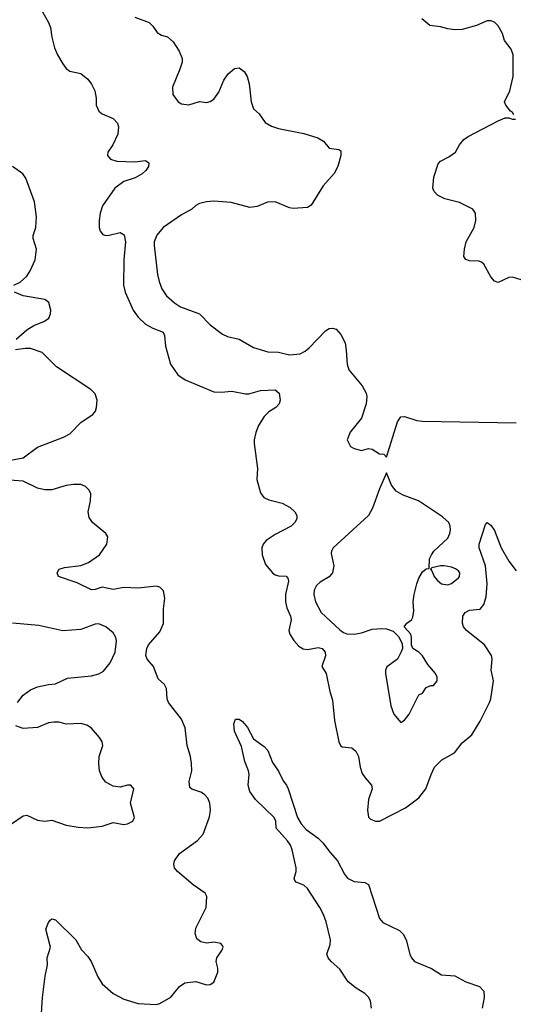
# Model space of a CAD drawing. Header units: inches. Extents: x 1550315 to 1685896, y 510706 to 640504.
# Tile 262 of 452: x 1611511 to 1614254, y 581711 to 587186. Entities that reach past the tile are written whole.
import ezdxf

# ---------------------------------------------------------------- set-up
doc = ezdxf.new("R2010")
doc.units = ezdxf.units.IN
doc.header["$MEASUREMENT"] = 0
doc.layers.add('B6518', color=7, linetype='Continuous')

msp = doc.modelspace()

# ---------------------------------------------------------------- linework, layer by layer
at = {"layer": 'B6518', "color": 5}
for points, elevation in [([(1611637.4, 587230), (1611671.1, 587170), (1611682.3, 587142.3), (1611689.4, 587089.4), (1611704.6, 587030), (1611721.4, 586990), (1611750, 586940.9), (1611770, 586915.2), (1611790, 586899.6), (1611850, 586887.2), (1611890, 586854.9), (1611910, 586828.2), (1611927.9, 586790), (1611934.9, 586750), (1611935.3, 586710), (1611950, 586677.3), (1611970, 586661.6), (1612030, 586636.4), (1612054.4, 586610), (1612060.3, 586590), (1612057, 586550), (1612029.1, 586490.9), (1612000.4, 586450), (1611998.4, 586430), (1612016.3, 586410), (1612050, 586399.6), (1612150, 586395.8), (1612210, 586403.6), (1612228.5, 586390), (1612227.2, 586370), (1612212.5, 586347.5), (1612191.5, 586328.5), (1612152.9, 586307.1), (1612090, 586286.9), (1612040.1, 586250), (1611970.9, 586150), (1611958.4, 586110), (1611953.3, 586070), (1611952.5, 586030), (1611958.4, 586010), (1611972.4, 585992.4), (1611990, 585986.4), (1612008, 585988), (1612070, 586002.8), (1612092.1, 585990), (1612098.8, 585950), (1612089.6, 585850), (1612088, 585710), (1612097.8, 585670), (1612141.6, 585570), (1612170, 585531.4), (1612210, 585493.8), (1612250, 585470.2), (1612307.9, 585447.9), (1612316.1, 585430), (1612320.7, 585370), (1612349.1, 585270), (1612390, 585212.2), (1612430, 585182.6), (1612590, 585117.6), (1612630, 585115.8), (1612690, 585121.3), (1612765.3, 585105.3), (1612785.1, 585105.1), (1612850, 585123.7), (1612930, 585128), (1612952.7, 585110), (1612958.4, 585070), (1612952.4, 585050), (1612934.9, 585030), (1612895.3, 585004.7), (1612870, 584979.7), (1612837.2, 584930), (1612822.6, 584890), (1612813.4, 584850), (1612813.4, 584830), (1612831.8, 584690), (1612828.7, 584630), (1612850, 584556), (1612868, 584530), (1612895.8, 584515.8), (1612970, 584497.6), (1613013.9, 584473.9), (1613040.7, 584450), (1613050.8, 584430), (1613050.7, 584410), (1613040.7, 584390), (1613019.1, 584370), (1612930, 584324), (1612880.2, 584290), (1612863.6, 584270), (1612855.8, 584250), (1612857.6, 584210), (1612877.4, 584157.4), (1612916.5, 584110), (1612930, 584099.6), (1612950, 584093.2), (1612991.6, 584091.6), (1613001.3, 584081.3), (1613004.8, 584064.8), (1612987.6, 583990), (1612987.5, 583950), (1612995.7, 583915.7), (1613016.6, 583870), (1613019.3, 583850), (1613006.3, 583790), (1613013.1, 583770), (1613035, 583735), (1613062.6, 583702.6), (1613087.1, 583687.1), (1613110, 583683.6), (1613170, 583695.6), (1613192.7, 583690), (1613208.5, 583670), (1613210.3, 583649.7), (1613191, 583590), (1613214.8, 583550), (1613234.9, 583450), (1613250, 583402), (1613261.3, 583290), (1613285, 583170), (1613293.8, 583150), (1613303.6, 583143.6), (1613356.7, 583136.7), (1613379.4, 583119.4), (1613394.6, 583090), (1613403.8, 583030), (1613414.7, 582994.7), (1613430.1, 582970.1), (1613466.3, 582930), (1613469.1, 582910), (1613448.8, 582850), (1613444.4, 582790), (1613450, 582751.3), (1613461.2, 582741.2), (1613488.9, 582728.9), (1613510, 582730.3), (1613655.7, 582804.3), (1613730, 582859.5), (1613768.4, 582910), (1613797.4, 582990), (1613816.9, 583030), (1613856.2, 583070), (1613927, 583110), (1613970, 583166), (1614023.6, 583210), (1614070, 583285.5), (1614121.5, 583390), (1614128.6, 583410), (1614144.4, 583510), (1614131.2, 583570), (1614137.4, 583630), (1614132.6, 583650), (1614093.5, 583710), (1613994.3, 583790), (1613978.3, 583810), (1613971.2, 583830), (1613974.7, 583870), (1613986, 583890), (1614010, 583902.3), (1614070, 583907.7), (1614090, 583934.4), (1614103.1, 583976.9), (1614109.1, 584050), (1614099.2, 584150), (1614064.5, 584250), (1614065, 584270), (1614100.1, 584379.9), (1614110, 584390.7), (1614130, 584376.3), (1614150, 584344.9), (1614186.7, 584250), (1614230, 584174.4), (1614270, 584121.6)], 620), ([(1612150, 587200.7), (1612230, 587171), (1612251.3, 587150), (1612275.3, 587115.3), (1612299.8, 587099.8), (1612332, 587090), (1612363.5, 587063.5), (1612397.3, 587010), (1612413.4, 586970), (1612413.4, 586950), (1612401.6, 586910), (1612360.5, 586810), (1612362, 586770), (1612390.8, 586730), (1612410, 586718), (1612450, 586713.4), (1612510, 586731), (1612550, 586726), (1612570, 586731.3), (1612590, 586744.7), (1612617.5, 586782.5), (1612645.2, 586850), (1612670, 586884.7), (1612704.7, 586915.3), (1612730, 586918), (1612758, 586898), (1612776, 586870), (1612786, 586830), (1612797.3, 586730), (1612810.6, 586690.6), (1612842, 586662), (1612874.6, 586614.6), (1612910, 586593.4), (1612950, 586580.4), (1613090, 586553.7), (1613168.7, 586528.7), (1613198.8, 586510), (1613230, 586471), (1613284.7, 586464.7), (1613296, 586456), (1613296, 586430), (1613279.1, 586370), (1613259.1, 586330), (1613198.3, 586261.7), (1613130, 586154.5), (1613110, 586142), (1613030, 586135.6), (1613010, 586139.6), (1612930, 586173.6), (1612888.5, 586171.5), (1612830, 586146.6), (1612790, 586141.2), (1612686, 586170), (1612590, 586177.6), (1612550, 586174), (1612510, 586163.7), (1612490, 586152.3), (1612467.1, 586132.9), (1612410, 586101.6), (1612307.7, 586030), (1612272.8, 585987.2), (1612258.7, 585950), (1612258, 585930), (1612277.6, 585770), (1612286.7, 585730), (1612301.7, 585690), (1612327.4, 585650), (1612371.5, 585611.5), (1612405.3, 585590), (1612510.2, 585550.2), (1612568.7, 585488.7), (1612637.2, 585437.2), (1612665.2, 585425.2), (1612730, 585409.1), (1612810, 585362.6), (1612890, 585338.5), (1612950, 585337.8), (1613010, 585322), (1613070, 585328.6), (1613097.4, 585342.6), (1613119.3, 585360.7), (1613210, 585456.4), (1613230, 585468.2), (1613250, 585470.7), (1613270, 585464.9), (1613296.3, 585436.3), (1613318.9, 585390), (1613326.1, 585346.1), (1613330.4, 585270), (1613339.5, 585239.5), (1613414, 585150), (1613437.3, 585110), (1613440.7, 585090), (1613436.3, 585050), (1613410.5, 584969.5), (1613347.5, 584892.5), (1613331.3, 584850), (1613350, 584812), (1613370, 584801), (1613410, 584791.3), (1613450, 584802), (1613470, 584798), (1613510, 584772), (1613534, 584770), (1613550, 584754), (1613609.8, 584950), (1613630, 584977.6), (1613650, 584978.9), (1613718.2, 584958.2), (1613750, 584954), (1614270, 584944.9)], 640), ([(1614256.5, 586656.5), (1614249.2, 586670), (1614238, 586678), (1614213.6, 586710), (1614204.7, 586730), (1614235.5, 586790), (1614253.5, 586870), (1614253.5, 586990), (1614241.9, 587021.9), (1614204.7, 587070), (1614194.8, 587110), (1614170, 587152.6), (1614150, 587171.9), (1614130, 587178.8), (1614110, 587178.9), (1614050, 587153.7), (1613970, 587131.4), (1613930, 587129.8), (1613890, 587134.9), (1613850, 587146.1), (1613790, 587154.3), (1613745.1, 587190)], 640), ([(1614370, 585717.3), (1614250, 585753.6), (1614230, 585752.7), (1614170, 585724.5), (1614150, 585732), (1614130, 585757), (1614090, 585826), (1614076.9, 585836.9), (1614062.9, 585842.9), (1614010, 585845.4), (1613990, 585852.3), (1613979.7, 585870), (1613982.4, 585910), (1613992.9, 585950), (1614036.4, 586030), (1614046.6, 586070), (1614044.2, 586110), (1614030, 586131.5), (1613956, 586170), (1613874, 586190), (1613832.7, 586210), (1613814.5, 586230), (1613807.3, 586250), (1613813.3, 586310), (1613836.3, 586383.7), (1613850, 586399.1), (1613896.1, 586423.9), (1613932.7, 586450), (1613955.1, 586490), (1613980.1, 586519.9), (1614003.3, 586536.7), (1614170, 586624.2), (1614210, 586639.3), (1614230, 586640.7), (1614250, 586632), (1614267.3, 586632.7)], 640), ([(1611478, 585710), (1611513, 585727), (1611550, 585760.3), (1611568.7, 585790), (1611596, 585850), (1611604.2, 585910), (1611586.2, 585970), (1611586.5, 585986.5), (1611600.9, 586030), (1611604, 586090), (1611592.6, 586172.6), (1611544.2, 586304.2), (1611528.4, 586328.4), (1611471.1, 586370)], 620), ([(1611491.8, 585410), (1611550, 585462), (1611590, 585485.7), (1611649.2, 585510), (1611673.1, 585526.9), (1611682.7, 585550), (1611683.7, 585570), (1611672.6, 585612.6), (1611650, 585629.6), (1611530, 585651.2), (1611482.7, 585670)], 620), ([(1611430, 584731.1), (1611530.6, 584749.4), (1611610.4, 584809.6), (1611754.7, 584865.3), (1611790, 584883.5), (1611852.8, 584947.2), (1611917.7, 584990), (1611932.3, 585010), (1611938.5, 585030), (1611942, 585070), (1611930, 585105.1), (1611906.6, 585130), (1611715.1, 585255.1), (1611634.9, 585334.9), (1611570, 585357.7), (1611541.7, 585358.3), (1611488, 585350)], 620), ([(1611630, 581632), (1611636.8, 581750), (1611651.9, 581868.1), (1611664.7, 581930), (1611663.6, 581970), (1611682.9, 582030), (1611656.9, 582130), (1611670, 582166), (1611680.5, 582179.5), (1611690, 582187.3), (1611710, 582180.5), (1611822.4, 582070), (1611853.4, 582013.4), (1611890, 581978), (1611908.7, 581950), (1611944.8, 581864.8), (1611970, 581824.9), (1612030, 581770.6), (1612090, 581740.5), (1612170, 581715.5), (1612270, 581710.5), (1612290, 581715.5), (1612350, 581750.6), (1612399.3, 581810), (1612428.7, 581830), (1612490, 581839.1), (1612550, 581819.1), (1612570, 581820.7), (1612590, 581834.8), (1612611.5, 581890), (1612612.9, 581912.9), (1612602.9, 581950), (1612607, 581970), (1612634.5, 582010), (1612640.9, 582030), (1612638, 582038), (1612628, 582050), (1612590, 582056.3), (1612550, 582051.6), (1612518, 582058), (1612495.6, 582075.6), (1612485.4, 582105.4), (1612490, 582134), (1612546.6, 582250), (1612551.8, 582310), (1612540.9, 582330), (1612475.8, 582375.8), (1612387.6, 582450), (1612371.8, 582470), (1612367.8, 582490), (1612371.5, 582510), (1612398.7, 582550), (1612498.2, 582621.8), (1612530, 582658), (1612565.4, 582754.6), (1612570.7, 582790), (1612567.7, 582830), (1612557.1, 582857.1), (1612538.3, 582878.3), (1612518, 582890), (1612466.8, 582906.8), (1612457.1, 582917.1), (1612453.5, 582950), (1612466.8, 583010), (1612466.6, 583050), (1612459.8, 583090), (1612440.7, 583150), (1612430, 583249.3), (1612410, 583297.6), (1612338.5, 583390), (1612329.7, 583410.3), (1612326.5, 583466.5), (1612315.1, 583490), (1612280.8, 583520.8), (1612254, 583590), (1612219.8, 583630), (1612212.5, 583650), (1612217.3, 583690), (1612226.3, 583710), (1612290, 583783.1), (1612310.5, 583829.5), (1612310.6, 583910), (1612318, 583970), (1612310, 584009.5), (1612290, 584029.8), (1612270, 584035.4), (1612170, 584025.2), (1612090, 584028.4), (1612030, 584018.4), (1611970, 584030.9), (1611930, 584017.3), (1611910, 584016.4), (1611830, 584055.1), (1611725.6, 584090), (1611719.7, 584110), (1611729.8, 584130.2), (1611759.8, 584140.2), (1611850, 584151), (1611892.6, 584167.4), (1611954, 584210), (1611995.1, 584270), (1612000.9, 584310), (1611989.6, 584329.6), (1611916.2, 584390), (1611897.4, 584417.4), (1611891.6, 584450), (1611904.5, 584510), (1611906, 584550), (1611897.2, 584570), (1611877.2, 584590), (1611850, 584601.6), (1611810, 584602), (1611770, 584595.4), (1611690, 584572.3), (1611650, 584571.8), (1611610, 584581.6), (1611530, 584620.3), (1611430, 584626.6)], 620), ([(1611498, 583390), (1611529.4, 583430), (1611570, 583460.4), (1611610, 583477), (1611670.4, 583490.4), (1611710, 583492.7), (1611775.7, 583524.3), (1611910, 583537.7), (1611950, 583549), (1611976.2, 583563.8), (1612013.5, 583610), (1612042.3, 583670), (1612048.2, 583730), (1612044.7, 583750), (1612030, 583777), (1611989.8, 583809.8), (1611950, 583826.4), (1611930, 583824.4), (1611850, 583795.3), (1611750, 583787.9), (1611617, 583817), (1611470, 583830.8)], 640), ([(1611465.4, 582714.6), (1611530, 582759.3), (1611550, 582763.8), (1611610, 582734.4), (1611650, 582730.3), (1611690, 582734.4), (1611770, 582706.7), (1611835.6, 582695.6), (1611890, 582692.4), (1611970, 582702.4), (1612030, 582722), (1612090, 582710.8), (1612110, 582714.8), (1612139, 582730), (1612149, 582750), (1612126, 582830), (1612145.2, 582910), (1612129.2, 582929.2), (1612110, 582929.3), (1612070, 582919.5), (1612030, 582923.6), (1611990, 582947.3), (1611970, 582972), (1611954.5, 583010), (1611949.8, 583050.2), (1611953.1, 583090), (1611972.4, 583150), (1611968.3, 583170), (1611954.8, 583194.8), (1611907.7, 583247.7), (1611883.7, 583263.7), (1611850, 583273.3), (1611770, 583268.3), (1611730, 583279.3), (1611700.7, 583279.3), (1611670, 583277.2), (1611610, 583249.6), (1611530, 583245.6), (1611490, 583259.3)], 640), ([(1613466.4, 581690), (1613460.8, 581730), (1613450, 581751.8), (1613430, 581771.5), (1613381.6, 581801.6), (1613336.9, 581836.9), (1613290, 581907.5), (1613241.5, 581950), (1613225.3, 581970), (1613217.8, 581990), (1613236.1, 582043.9), (1613237.5, 582070), (1613214.8, 582170), (1613199.1, 582210), (1613178.2, 582250), (1613110, 582354.6), (1613090, 582374.6), (1613046.6, 582390), (1613040, 582400), (1613037, 582410), (1613046.9, 582450), (1613047.1, 582470), (1613026.1, 582570), (1613016.1, 582596.1), (1613000.2, 582620.2), (1612935.8, 582690), (1612934.1, 582730), (1612924.9, 582750), (1612821.5, 582850), (1612790, 582895.1), (1612781.5, 582930), (1612785.8, 582990), (1612782.9, 583010), (1612761.8, 583061.8), (1612744.2, 583144.2), (1612704.1, 583230), (1612700.5, 583270), (1612710, 583297.3), (1612730, 583297.3), (1612750, 583284), (1612777.1, 583250), (1612810, 583186.8), (1612870, 583145.3), (1612890, 583122.4), (1612916.4, 583056.4), (1612950, 583008.5), (1612974.6, 582954.6), (1612994.2, 582930), (1613003.5, 582910), (1613054.8, 582750), (1613074.7, 582714.7), (1613103.8, 582683.8), (1613170, 582634.9), (1613196.1, 582610), (1613235.8, 582555.8), (1613277.4, 582510), (1613315.3, 582435.3), (1613333.5, 582413.5), (1613370, 582393.3), (1613429.3, 582389.3), (1613450, 582377.6), (1613510, 582188.7), (1613530, 582165.4), (1613621.2, 582121.2), (1613642.2, 582102.2), (1613658.6, 582070), (1613679.7, 581990), (1613689, 581969), (1613705.5, 581950), (1613800.5, 581910), (1613855.6, 581875.6), (1613930.2, 581870.2), (1613990, 581836.9), (1614067.3, 581810), (1614090, 581784.7), (1614091.8, 581750), (1614080.4, 581690)], 580)]:
    msp.add_lwpolyline(points, dxfattribs=dict(at, elevation=elevation))
at = {"layer": 'B6518', "color": 5, "elevation": 640}
for points in [[(1613550, 584666), (1613510, 584578), (1613472.2, 584470), (1613448.8, 584430), (1613252.7, 584250), (1613243, 584230), (1613242.4, 584217.6), (1613256.5, 584150), (1613249.4, 584110.6), (1613231.5, 584088.5), (1613181.7, 584058.3), (1613160.5, 584039.5), (1613146.9, 584013.1), (1613144.9, 583990), (1613154.4, 583950), (1613185.8, 583890), (1613290, 583792.7), (1613310, 583779.1), (1613330, 583771.5), (1613370, 583770.1), (1613410, 583777.5), (1613470, 583796.9), (1613521.4, 583801.4), (1613550, 583798.8), (1613586, 583786), (1613616, 583756), (1613636.9, 583716.9), (1613638, 583690), (1613631.6, 583671.6), (1613610.3, 583629.7), (1613551.9, 583588.1), (1613544.2, 583570), (1613543.6, 583550), (1613573.4, 583370), (1613590, 583324.7), (1613630, 583278), (1613650, 583291), (1613675.9, 583324.1), (1613730, 583432), (1613750, 583442), (1613770, 583472), (1613795.3, 583484.7), (1613810, 583484), (1613831.1, 583510), (1613831.1, 583531.1), (1613822.7, 583550), (1613780.2, 583600.2), (1613750, 583648.7), (1613729.3, 583669.3), (1613695.3, 583690), (1613688, 583710), (1613688.7, 583750), (1613684, 583770), (1613648, 583810), (1613662, 583830), (1613689, 583850), (1613695.6, 583864.4), (1613701.5, 583898.5), (1613698.4, 583950), (1613703.6, 583990), (1613717.6, 584050), (1613730, 584081), (1613750, 584116), (1613770, 584132), (1613786, 584134), (1613789, 584189), (1613799.3, 584210), (1613812, 584230), (1613890, 584303), (1613902, 584330), (1613904.7, 584350), (1613903, 584370), (1613895.1, 584390), (1613860.9, 584420.9), (1613727, 584510), (1613642.7, 584542.7), (1613603.9, 584563.9), (1613577.3, 584597.3)], [(1613870.5, 584149.5), (1613850.6, 584149.4), (1613802, 584138), (1613794, 584130), (1613802, 584122), (1613814.8, 584090), (1613830.7, 584070), (1613856, 584050), (1613890, 584044.2), (1613910, 584050.4), (1613950, 584082), (1613955.6, 584090), (1613956.9, 584110), (1613950, 584120.9), (1613933.4, 584133.4), (1613910, 584142.4)]]:
    msp.add_lwpolyline(points, close=True, dxfattribs=at)

doc.saveas('drawing.dxf')
